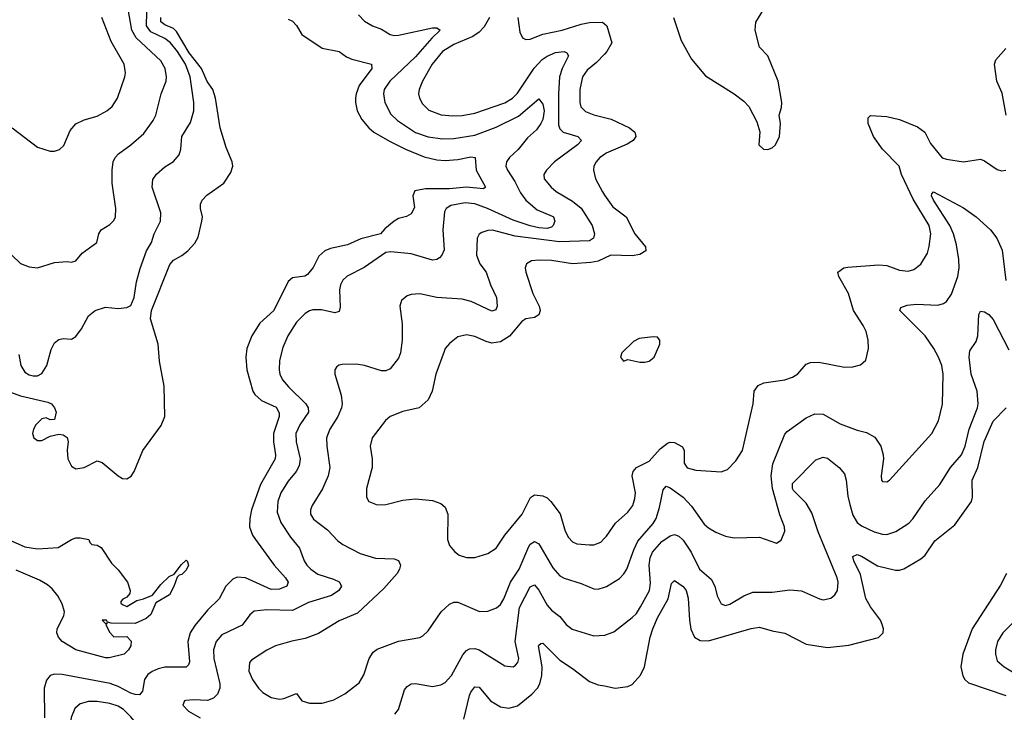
# Model space of a CAD drawing. Header units: inches. Extents: x 1305375 to 1407406, y 744550 to 841633.
# Tile 290 of 509: x 1357246 to 1361883, y 780936 to 784200. Entities that reach past the tile are written whole.
import ezdxf

# ---------------------------------------------------------------- set-up
doc = ezdxf.new("R2010")
doc.units = ezdxf.units.IN
doc.header["$MEASUREMENT"] = 0
doc.layers.add('B3758', color=7, linetype='Continuous')
doc.layers.add('B3768', color=7, linetype='Continuous')

msp = doc.modelspace()

# ---------------------------------------------------------------- linework, layer by layer
at = {"layer": 'B3758', "color": 5}
for points, elevation in [([(1357190, 782448.6), (1357250, 782426.8), (1357378.2, 782398.2), (1357396.3, 782390), (1357410.6, 782370), (1357418, 782350), (1357410, 782315.3), (1357390, 782314), (1357370, 782324), (1357350, 782319.3), (1357321.3, 782290), (1357310.4, 782270), (1357306.7, 782250), (1357313, 782230), (1357330, 782216.4), (1357350, 782216.4), (1357390, 782238), (1357430, 782246), (1357450, 782244), (1357470, 782230.8), (1357474.4, 782210), (1357468.9, 782171.1), (1357472.9, 782130), (1357490, 782096.4), (1357510, 782083.1), (1357550, 782089.2), (1357610, 782120.3), (1357633.6, 782113.6), (1357710, 782050.2), (1357730, 782038.5), (1357750, 782036.9), (1357771.4, 782048.6), (1357784.8, 782070), (1357825.1, 782170), (1357911.9, 782288.1), (1357928.8, 782330), (1357926.6, 782473.4), (1357903.7, 782590), (1357897.7, 782670), (1357861.9, 782790), (1357866.6, 782830), (1357953.5, 783046.5), (1357970, 783066.9), (1358010, 783088.2), (1358037.4, 783110), (1358070, 783146.7), (1358085.7, 783174.3), (1358104.4, 783250), (1358106.2, 783270), (1358096.9, 783310), (1358097.7, 783330), (1358106, 783350), (1358127.1, 783372.9), (1358207.3, 783430), (1358240.9, 783479.1), (1358249.8, 783510), (1358246.4, 783530), (1358217.9, 783597.9), (1358190.4, 783690.4), (1358168.6, 783830), (1358154.8, 783870), (1358128.5, 783908.5), (1358102.1, 783970), (1358043.6, 784043.6), (1357983.7, 784143.7), (1357970, 784158.8), (1357930, 784175.9), (1357911, 784190), (1357909.9, 784210)], 1020), ([(1357208.8, 783090), (1357250, 783050.4), (1357290, 783034.9), (1357329.5, 783030.5), (1357410, 783054.8), (1357470, 783060.7), (1357490, 783057.3), (1357510, 783063), (1357540.8, 783099.2), (1357609.6, 783150), (1357618.7, 783190), (1357629.6, 783210), (1357670, 783234), (1357690, 783253.4), (1357696.4, 783270), (1357698.2, 783310), (1357681.5, 783430), (1357680.7, 783490), (1357686.6, 783530), (1357695.6, 783550), (1357711.7, 783568.3), (1357769.7, 783610), (1357830, 783662.7), (1357874.6, 783725.4), (1357886.9, 783750), (1357912.2, 783850), (1357936.2, 783910), (1357938, 783930), (1357930.6, 783970), (1357910, 784006.4), (1357794.7, 784114.7), (1357773.9, 784150), (1357756.6, 784250)], 1060), ([(1357210, 783690.5), (1357330, 783598.5), (1357390, 783579.6), (1357410, 783579.6), (1357432.7, 783587.3), (1357453.2, 783606.8), (1357483, 783677), (1357510, 783708.9), (1357550, 783727.9), (1357610, 783744.7), (1357656.9, 783770), (1357681.7, 783790), (1357706.4, 783830), (1357741, 783930), (1357744.4, 783950), (1357737.2, 783990), (1357677.3, 784097.3), (1357632.2, 784210)], 1080), ([(1357242, 782622), (1357251.3, 782570), (1357270, 782538.3), (1357290, 782525.8), (1357310, 782521), (1357330, 782522.3), (1357350, 782531.8), (1357373.3, 782570), (1357394.2, 782645.8), (1357410, 782677.1), (1357430, 782692.2), (1357450, 782697), (1357490, 782693.7), (1357510, 782706.4), (1357536.9, 782743.1), (1357570, 782804), (1357601.3, 782830), (1357650, 782845.7), (1357710, 782838.7), (1357750, 782843.7), (1357770, 782853.7), (1357785, 782890), (1357796.1, 782963.9), (1357812.9, 783027.1), (1357842.8, 783110), (1357866.2, 783150), (1357879.3, 783190), (1357909, 783250), (1357910.8, 783290), (1357869.8, 783410), (1357873.4, 783446.6), (1357890, 783471.6), (1357930, 783506.3), (1357970, 783531.8), (1357997.5, 783562.5), (1358004.5, 783590), (1358009.8, 783650), (1358050, 783715.3), (1358065.9, 783770), (1358065.7, 783810), (1358049.5, 783930), (1358026.7, 783990), (1357988.4, 784050), (1357956.3, 784090), (1357930, 784111), (1357863.2, 784143.2), (1357843.3, 784170), (1357845.3, 784234.7)], 1040), ([(1358842, 784222), (1358870, 784192), (1358907.7, 784170), (1358950, 784154.6), (1358990.7, 784130), (1359010, 784125.4), (1359030, 784126.7), (1359190, 784161.4), (1359210, 784160.9), (1359226.4, 784150), (1359187.3, 784112.7), (1359110, 784024.1), (1358989.4, 783910), (1358962.3, 783870), (1358958.7, 783850), (1358965.3, 783810), (1358994, 783754), (1359024.6, 783724.6), (1359110, 783667.4), (1359170, 783648.5), (1359237.6, 783637.6), (1359290, 783640.1), (1359390, 783656), (1359490, 783693.9), (1359595, 783745), (1359690, 783826.9), (1359710, 783801.3), (1359716, 783770), (1359710.1, 783730.1), (1359700.7, 783710), (1359679.2, 783680.8), (1359637.4, 783642.6), (1359592.7, 783587.3), (1359553.4, 783550), (1359538.2, 783530), (1359535.9, 783510), (1359543.2, 783490), (1359577.4, 783437.4), (1359603.7, 783383.7), (1359629.4, 783349.4), (1359683.5, 783303.5), (1359754.2, 783274.2), (1359759.7, 783270), (1359766.2, 783250), (1359759, 783230), (1359750, 783222.4), (1359730, 783216.2), (1359690, 783218.9), (1359650, 783227.6), (1359570, 783254.6), (1359449.8, 783310), (1359390, 783332.2), (1359343.9, 783336.1), (1359276.6, 783323.4), (1359253.8, 783310), (1359246.4, 783293.6), (1359237.9, 783210), (1359244.2, 783115.8), (1359234.3, 783090), (1359222.2, 783077.8), (1359210, 783069.7), (1359190, 783066.2), (1359090, 783096), (1358994.1, 783105.9), (1358970, 783102.2), (1358868.4, 783031.6), (1358788.2, 782991.8), (1358768, 782972), (1358757.2, 782950), (1358752.6, 782927.4), (1358755.3, 782844.7), (1358750, 782824.2), (1358730, 782817.8), (1358667.4, 782832.6), (1358626.9, 782833.1), (1358610, 782828.6), (1358590, 782816), (1358550, 782774), (1358509.2, 782710), (1358485.2, 782654.8), (1358470, 782594), (1358467.8, 782550), (1358471.1, 782530), (1358483.1, 782503.1), (1358511.2, 782470), (1358594, 782390), (1358605, 782370), (1358606.2, 782350), (1358565.5, 782290), (1358546.5, 782250), (1358547.6, 782210), (1358566.9, 782130), (1358562.1, 782097.9), (1358548.7, 782071.3), (1358510, 782024.8), (1358475.8, 781970), (1358461, 781930), (1358459.1, 781879.1), (1358476.3, 781830), (1358521.3, 781761.3), (1358563.5, 781710), (1358586.2, 781650), (1358598.5, 781630), (1358617.5, 781610), (1358650, 781587.1), (1358723.5, 781563.5), (1358750, 781550.2), (1358760.7, 781530), (1358749.2, 781510), (1358714.1, 781485.9), (1358606.5, 781453.5), (1358530, 781415.7), (1358410, 781419.1), (1358350, 781412.3), (1358330, 781395.1), (1358293.4, 781346.6), (1358198.6, 781301.4), (1358170.7, 781269.3), (1358158.5, 781230), (1358160.7, 781190), (1358188.7, 781070), (1358187.7, 781050), (1358178, 781022), (1358158, 781002), (1358130, 780991.9), (1358064.5, 780995.5), (1358027.9, 780992.1), (1358022.8, 780990), (1358014, 780970), (1358041.4, 780941.4), (1358096, 780910)], 1040), ([(1359457.9, 784210), (1359433.4, 784166.6), (1359410, 784141.1), (1359380.1, 784119.9), (1359290, 784082.7), (1359237.1, 784050), (1359188.2, 783990), (1359143.5, 783910), (1359127.5, 783870), (1359124.5, 783850), (1359128.1, 783830), (1359143.6, 783803.6), (1359173.3, 783773.3), (1359230.8, 783750.8), (1359286.1, 783746.1), (1359330, 783749), (1359390, 783759.3), (1359530, 783808.2), (1359566.8, 783830), (1359590, 783853.7), (1359668.2, 783971.8), (1359707.2, 784012.8), (1359730, 784027.7), (1359770, 784044.5), (1359809.4, 784049.4), (1359823.4, 784043.4), (1359831.2, 784030), (1359800.5, 783970), (1359788.4, 783930), (1359783, 783850), (1359783.7, 783703.7), (1359790, 783684.9), (1359804.9, 783670), (1359874, 783650), (1359891.3, 783630), (1359873.6, 783610), (1359764.9, 783530), (1359727.4, 783490), (1359714.9, 783470), (1359715.3, 783450), (1359748.8, 783410), (1359773.1, 783390), (1359850, 783345.3), (1359890, 783311.8), (1359941.5, 783230), (1359952.8, 783190), (1359948.9, 783170), (1359930, 783158), (1359787.5, 783152.5), (1359579.4, 783179.4), (1359472.6, 783207.4), (1359450, 783207.1), (1359422.3, 783197.7), (1359410.2, 783189.8), (1359400.3, 783170), (1359397.8, 783090), (1359413.5, 783050), (1359442.2, 783010), (1359462.9, 782950), (1359491, 782890), (1359495.2, 782850), (1359487.8, 782832.2), (1359470, 782827), (1359371.7, 782871.7), (1359330, 782883.2), (1359210.9, 782890.9), (1359130, 782908.2), (1359090, 782904.7), (1359070, 782898), (1359043.5, 782876.5), (1359035.6, 782850), (1359046.8, 782766.8), (1359047.1, 782690), (1359039.2, 782630), (1359030, 782604.2), (1358990, 782554.7), (1358970, 782545.7), (1358950, 782544.8), (1358870, 782570.9), (1358830, 782576.8), (1358765.3, 782574.7), (1358748.8, 782571.2), (1358738.4, 782561.6), (1358730.6, 782550), (1358730.4, 782530), (1358759.3, 782430), (1358764.7, 782390), (1358762, 782370), (1358744.1, 782330), (1358706, 782270), (1358691, 782230), (1358692.2, 782190), (1358707.2, 782090), (1358699.4, 782050), (1358671.3, 781988.7), (1358623.2, 781910), (1358614.9, 781890), (1358615.2, 781870), (1358630, 781845.5), (1358695.3, 781795.3), (1358743.7, 781743.7), (1358767.1, 781727.1), (1358850, 781684), (1358922.3, 781662.3), (1359010, 781659), (1359030, 781652), (1359039.6, 781630), (1359034.7, 781610), (1359023.2, 781590), (1358961, 781519), (1358837.1, 781402.9), (1358750, 781367.3), (1358652.9, 781307.1), (1358590, 781283.1), (1358528.2, 781271.8), (1358451.2, 781248.8), (1358410, 781228.4), (1358338, 781182), (1358328.5, 781170), (1358325.2, 781130), (1358342, 781090), (1358370, 781050.3), (1358390.3, 781030), (1358430, 781005.4), (1358470, 780998.2), (1358490, 781001.2), (1358550, 781024.9), (1358574.9, 780990), (1358610, 780978.5), (1358670, 780978.8), (1358725.3, 780994.7), (1358777.2, 781022.8), (1358845.3, 781074.7), (1358867.3, 781112.7), (1358891.2, 781190), (1358910, 781219.5), (1358930, 781234.3), (1359030, 781271.3), (1359130, 781288.9), (1359143.9, 781296.1), (1359170, 781319.3), (1359231, 781410), (1359270, 781445.8), (1359290, 781454.4), (1359310, 781454.4), (1359411, 781411), (1359450, 781411.9), (1359491.4, 781428.6), (1359510, 781443.8), (1359526.6, 781470), (1359556.8, 781550), (1359597.9, 781610), (1359642.9, 781717.1), (1359650, 781729.1), (1359670, 781740.7), (1359690, 781730.2), (1359756.3, 781616.3), (1359790, 781579), (1359810, 781567.8), (1359890, 781543.2), (1359950, 781517.7), (1359970, 781516.5), (1360000, 781525.9)], 1060), ([(1359591.1, 784210), (1359601.4, 784141.4), (1359614.4, 784114.4), (1359630, 784105.7), (1359650, 784107.9), (1359709.2, 784130.8), (1359800.9, 784150), (1359890, 784178.3), (1359930, 784186.1), (1359990, 784188), (1360000, 784179.7)], 1080), ([(1358510, 784202), (1358530, 784192.6), (1358550, 784171.8), (1358574.6, 784130), (1358670, 784066), (1358750, 784050.2), (1358785.3, 784025.3), (1358810, 784014), (1358902, 783990), (1358903.6, 783970), (1358845.3, 783890), (1358830.1, 783850), (1358827.4, 783830), (1358826.7, 783810), (1358835.5, 783770), (1358857.4, 783730), (1358890.1, 783690.1), (1358913.4, 783670), (1358987.2, 783627.2), (1359062.2, 783590), (1359150, 783553.7), (1359210, 783540.1), (1359250, 783536.6), (1359310, 783541.4), (1359370, 783552.9), (1359391, 783551), (1359396.3, 783490), (1359440.3, 783410), (1359430, 783403.1), (1359350, 783410.4), (1359270, 783403.1), (1359157.7, 783402.3), (1359106.9, 783393.1), (1359098, 783370), (1359104.5, 783315.5), (1359090, 783285.6), (1359067.1, 783272.9), (1359030, 783262.3), (1359010.2, 783249.8), (1358965.8, 783214.2), (1358944.6, 783190), (1358852.9, 783167.1), (1358790, 783139), (1358710, 783121.2), (1358683.6, 783110), (1358654.3, 783085.7), (1358627.8, 783032.2), (1358601, 782999), (1358588.7, 782991.3), (1358530, 782983.2), (1358510, 782965.8), (1358442.1, 782830), (1358376.8, 782770), (1358338.9, 782710), (1358315.2, 782650), (1358310.2, 782610), (1358315.1, 782550), (1358344.5, 782450), (1358353.6, 782433.6), (1358384.7, 782404.7), (1358453.3, 782373.3), (1358467.9, 782347.9), (1358467.5, 782330), (1358440.8, 782250), (1358440.6, 782210), (1358450.6, 782150), (1358448.4, 782130), (1358380.6, 782010), (1358337.7, 781890), (1358329.3, 781849.3), (1358327.8, 781810), (1358343, 781770), (1358356.8, 781750), (1358444.8, 781630), (1358498.4, 781570), (1358510.2, 781550), (1358503.6, 781530), (1358470, 781516.2), (1358430, 781515), (1358310, 781569.9), (1358270, 781572.1), (1358250, 781563.4), (1358216.3, 781530), (1358185, 781470), (1358130, 781417.7), (1358070, 781345.3), (1358048.4, 781310), (1358038, 781270), (1358045.5, 781174.5), (1358040.4, 781159.6), (1358030, 781149.1), (1357930, 781149.2), (1357898.5, 781141.5), (1357870, 781128.4), (1357850, 781113.6), (1357834.4, 781090), (1357824.7, 781035.3), (1357810, 781018.8), (1357790, 781019.5), (1357770, 781026.6), (1357710, 781057.4), (1357671.3, 781071.3), (1357445.3, 781114.7), (1357410, 781116.3), (1357390.1, 781109.9), (1357372.5, 781087.5), (1357361.6, 781050), (1357362.4, 780910)], 1020), ([(1360000, 784037.9), (1359962, 783998), (1359918.4, 783961.6), (1359896.1, 783930), (1359884.5, 783870), (1359883.5, 783810), (1359889.1, 783789.1), (1359910, 783766.8), (1359950, 783750.8), (1360000, 783738.8)], 1080), ([(1360000, 783564.6), (1359978.2, 783550), (1359960.2, 783530), (1359950.2, 783510), (1359947.5, 783490), (1359957.5, 783450), (1359990, 783387.9), (1360000, 783373.6)], 1080), ([(1360000, 783075.3), (1359970, 783061.2), (1359935.2, 783055.2), (1359850, 783049.3), (1359750, 783065), (1359692.7, 783067.3), (1359656.4, 783063.6), (1359632.4, 783050), (1359627.1, 783030), (1359629.3, 783010), (1359662.8, 782910), (1359692.3, 782850), (1359696.3, 782830), (1359690.8, 782809.2), (1359670, 782796.8), (1359630, 782789.8), (1359610, 782777.6), (1359552.2, 782707.8), (1359510, 782681), (1359470, 782675.6), (1359442.9, 782682.9), (1359390, 782707.3), (1359350, 782714.3), (1359310, 782704.7), (1359270, 782674.3), (1359250.3, 782650), (1359244.4, 782635.6), (1359205.2, 782530), (1359187.7, 782450), (1359170, 782408), (1359127.7, 782370), (1359050, 782353.1), (1358990, 782329.6), (1358968.2, 782311.8), (1358905.7, 782230), (1358896.5, 782190), (1358905.5, 782130), (1358905.5, 782090), (1358879.5, 781990), (1358878.4, 781950), (1358890.8, 781930), (1358930, 781914), (1358970, 781915.3), (1359050, 781934.9), (1359110, 781942.6), (1359190, 781934.6), (1359230, 781919.5), (1359250, 781902), (1359262.6, 781870), (1359260.4, 781750), (1359270, 781722.8), (1359293.5, 781693.5), (1359315.8, 781675.8), (1359350, 781665.3), (1359390, 781665.3), (1359450, 781684), (1359490.5, 781709.5), (1359530.8, 781770), (1359611.6, 781870), (1359651.8, 781948.2), (1359670, 781960.3), (1359710, 781956.2), (1359730, 781946.7), (1359747.7, 781930), (1359790.9, 781870.9), (1359814, 781790), (1359830, 781759.5), (1359850, 781739.6), (1359870.2, 781730.2), (1359930, 781724.7), (1359950, 781725.2), (1359982, 781738), (1360000, 781756.5)], 1080), ([(1357121, 781781), (1357270, 781715.1), (1357330, 781705.8), (1357427.2, 781712.8), (1357490, 781751.1), (1357510, 781758.5), (1357530, 781758.9), (1357571, 781750), (1357576, 781736), (1357586, 781726), (1357610, 781724), (1357630, 781712.7), (1357678.6, 781638.6), (1357710, 781608), (1357754.4, 781550), (1357766, 781510), (1357764.7, 781495.3), (1357750, 781478), (1357731.1, 781468.9), (1357722, 781458), (1357722.8, 781450), (1357730, 781444), (1357750, 781434.8), (1357797.7, 781462.3), (1357829, 781470), (1357871.5, 781488.5), (1357910, 781538.7), (1357950, 781575.5), (1357972.7, 781587.3), (1358007.2, 781632.8), (1358030, 781653.4), (1358034.8, 781650), (1358040.2, 781630), (1358030, 781605.1), (1358010, 781585.7), (1357997.6, 781582.4), (1357987.3, 781572.7), (1357971.7, 781528.3), (1357951, 781489), (1357887.4, 781452.6), (1357862.8, 781397.2), (1357841.4, 781378.6), (1357790, 781354.5), (1357676.5, 781356.5), (1357660.2, 781360.2), (1357655.3, 781370), (1357634, 781370), (1357650, 781354), (1357658, 781358), (1357652, 781350), (1357661, 781330), (1357670, 781312), (1357690, 781292), (1357750, 781294), (1357770.6, 781270.6), (1357770, 781249), (1357759.1, 781230), (1357737.3, 781210), (1357667.3, 781192.7), (1357650, 781192.3), (1357509.7, 781230), (1357446.6, 781270), (1357429.1, 781290), (1357421.2, 781310), (1357422.2, 781330), (1357453.3, 781390), (1357456.4, 781410), (1357446.6, 781446.6), (1357425.2, 781485.2), (1357398.2, 781518.2), (1357376.6, 781536.6), (1357338.8, 781558.8), (1357230, 781606.5)], 980), ([(1359012.6, 780927.4), (1359029.8, 780950), (1359058.6, 781041.4), (1359070, 781058.3), (1359089.6, 781070), (1359110, 781071.9), (1359190, 781058), (1359230, 781065.8), (1359250, 781076.9), (1359279.3, 781110), (1359333.4, 781206.6), (1359350, 781226.9), (1359364.7, 781235.3), (1359390, 781237.1), (1359410.1, 781230.1), (1359530, 781155.3), (1359569.5, 781150.5), (1359581.6, 781158.4), (1359592, 781170), (1359596.9, 781190), (1359579.1, 781270), (1359600.1, 781430), (1359650, 781527.9), (1359670, 781536.9), (1359690, 781511.4), (1359730, 781441.2), (1359750, 781416.9), (1359790, 781387.6), (1359820.2, 781350), (1359847.8, 781327.8), (1359950, 781296.2), (1360000, 781298.9)], 1040), ([(1359336.9, 780903.1), (1359364.5, 781015.5), (1359370, 781030.2), (1359390, 781055.8), (1359410, 781054.2), (1359463.7, 780990), (1359510, 780962), (1359550, 780955.3), (1359590, 780965.9), (1359658.5, 781021.5), (1359683.8, 781050), (1359695, 781070), (1359705, 781110), (1359706.5, 781150), (1359689.3, 781250), (1359690, 781253), (1359700.5, 781259.5), (1359710, 781261.8), (1359790, 781181.2), (1359850, 781142), (1359930, 781080.7), (1359970, 781066.2), (1360000, 781060.2)], 1020)]:
    msp.add_lwpolyline(points, dxfattribs=dict(at, elevation=elevation))
at = {"layer": 'B3758', "color": 5, "elevation": 1040}
msp.add_lwpolyline([(1357610, 780987.7), (1357570, 780987.3), (1357530, 780975.3), (1357505.9, 780954.1), (1357488, 780912), (1357482.9, 780870), (1357490.3, 780830), (1357533.8, 780773.8), (1357567.9, 780687.9), (1357584.9, 780670), (1357630, 780658), (1357650, 780658), (1357690, 780668.9), (1357769.6, 780710), (1357816.3, 780750), (1357831.1, 780770), (1357837.3, 780790), (1357829.8, 780830), (1357806, 780870), (1357770, 780915.5), (1357734.8, 780950), (1357710, 780964.7), (1357670, 780978)], close=True, dxfattribs=at)
at = {"layer": 'B3768', "color": 5}
for points, elevation in [([(1360324.2, 784210), (1360361.7, 784101.7), (1360410, 784014), (1360475.1, 783935.1), (1360610.4, 783850), (1360656, 783816), (1360679.5, 783790), (1360718, 783718), (1360731.5, 783671.5), (1360727, 783610), (1360749.2, 783589.2), (1360770, 783587.4), (1360790, 783596.4), (1360805.1, 783610), (1360823.7, 783650), (1360829.6, 783710), (1360822.4, 783750), (1360834, 783786), (1360834.7, 783810), (1360818.4, 783910), (1360769.5, 784029.5), (1360729.6, 784070), (1360709.6, 784150.4), (1360712.7, 784187.3), (1360762.9, 784270)], 1120), ([(1360000, 784179.7), (1360010.8, 784170.8), (1360034.2, 784090), (1360010.8, 784049.2), (1360000, 784037.9)], 1080), ([(1361892.4, 783750), (1361873.3, 783853.3), (1361847.1, 783910), (1361836.9, 783990), (1361843.5, 784010), (1361890, 784064.7)], 1080), ([(1360000, 781756.5), (1360010, 781766.7), (1360052.6, 781827.4), (1360110, 781879), (1360132.8, 781910), (1360143.3, 781943.3), (1360146, 781970), (1360129.8, 782049.8), (1360134.5, 782070), (1360151.3, 782090), (1360210, 782119.3), (1360262.3, 782177.7), (1360296.1, 782203.9), (1360310, 782208.3), (1360330, 782206.7), (1360367, 782187), (1360375, 782170), (1360375.9, 782110), (1360390, 782087.5), (1360430, 782077.5), (1360550, 782068.9), (1360579.8, 782080.2), (1360618.9, 782121.1), (1360649.7, 782170), (1360699.7, 782390), (1360704.7, 782450), (1360723.8, 782476.2), (1360750.8, 782489.2), (1360850, 782502.7), (1360885.1, 782514.9), (1360909.8, 782530.2), (1360950, 782577.1), (1360970, 782584.9), (1361010, 782585.7), (1361130, 782563.1), (1361170, 782563.7), (1361206, 782574), (1361230, 782596), (1361243.5, 782650), (1361241, 782690), (1361232.3, 782730), (1361218.9, 782758.9), (1361172.9, 782830), (1361148.9, 782910), (1361103.9, 782990), (1361098.9, 783010), (1361127.3, 783030), (1361146.1, 783033.9), (1361290, 783044.8), (1361330, 783041), (1361390, 783019.2), (1361430, 783014.4), (1361457.1, 783022.9), (1361490, 783047.6), (1361520.5, 783099.5), (1361529.2, 783130.8), (1361536.5, 783190), (1361529.1, 783230), (1361454.3, 783354.3), (1361399.1, 783470), (1361387.7, 783510), (1361309.9, 783589.9), (1361267.4, 783650), (1361241.7, 783710), (1361242.3, 783737.7), (1361252.2, 783747.8), (1361330, 783743.1), (1361390, 783728.7), (1361474.5, 783694.5), (1361508.4, 783670), (1361535.6, 783615.6), (1361590, 783549.3), (1361610, 783542), (1361690, 783530.3), (1361770, 783542), (1361790, 783534), (1361850, 783494), (1361870, 783487.7), (1361890, 783491)], 1080), ([(1360000, 783738.8), (1360031.3, 783731.3), (1360117, 783690), (1360143.1, 783670), (1360147.7, 783650), (1360134.4, 783630), (1360107.5, 783612.5), (1360008, 783570), (1360000, 783564.6)], 1080), ([(1360000, 781525.9), (1360010, 781529.1), (1360070, 781566.7), (1360091.6, 781588.4), (1360105, 781610), (1360137.6, 781702.4), (1360157.5, 781742.5), (1360230, 781826), (1360242.9, 781850), (1360259.1, 781900.9), (1360276.3, 781983.7), (1360290, 782001.3), (1360310, 781993.7), (1360371.1, 781950), (1360410, 781908.1), (1360470, 781823.2), (1360490, 781805), (1360524.4, 781784.4), (1360570, 781766), (1360610, 781757.6), (1360730, 781761.3), (1360810, 781733.4), (1360832.5, 781747.5), (1360849.6, 781790), (1360847.8, 781810), (1360826, 781866), (1360790.8, 781990.8), (1360785.1, 782050), (1360793, 782107), (1360850, 782246), (1360860.4, 782259.6), (1360950, 782323.8), (1360990, 782342.6), (1361030, 782341.3), (1361110, 782294.7), (1361190, 782264.9), (1361234.2, 782254.2), (1361272.8, 782232.8), (1361302, 782190), (1361312, 782150), (1361313.7, 782130), (1361302.6, 782050), (1361304.9, 782030), (1361310, 782023), (1361330, 782021.6), (1361342.7, 782030), (1361542, 782250), (1361573.5, 782310), (1361591.6, 782388.4), (1361595.3, 782530), (1361588, 782570), (1361572.2, 782610), (1361551.3, 782650), (1361509.8, 782710), (1361391.5, 782830), (1361395.9, 782844.1), (1361425.1, 782854.9), (1361470, 782859), (1361570, 782855.2), (1361596.9, 782863.1), (1361610, 782871.6), (1361634.3, 782905.7), (1361664.4, 782990), (1361669.9, 783030), (1361668.9, 783070), (1361658.4, 783138.4), (1361644.1, 783190), (1361626, 783230), (1361548.7, 783350), (1361539.8, 783370), (1361540.9, 783379.1), (1361550, 783388.2), (1361690, 783313), (1361750, 783271.1), (1361818.6, 783210), (1361848.2, 783170), (1361873.2, 783113.2), (1361890, 782970.8)], 1060), ([(1360000, 783373.6), (1360038.5, 783318.5), (1360102.7, 783270), (1360143.2, 783190), (1360193.4, 783130), (1360195.3, 783110), (1360166.7, 783093.3), (1360130, 783087.3), (1360030, 783089.5), (1360000, 783075.3)], 1080), ([(1360000, 781298.9), (1360001, 781299), (1360044.6, 781315.4), (1360130, 781383.1), (1360150, 781402.3), (1360170, 781433.1), (1360212.6, 781510), (1360215.9, 781544.1), (1360209.6, 781630), (1360215.6, 781664.4), (1360226.2, 781690), (1360270, 781740.9), (1360310, 781767.7), (1360330, 781773.6), (1360350, 781765.8), (1360370, 781747.9), (1360408.4, 781690), (1360447.3, 781610), (1360502.9, 781562.9), (1360520.2, 781530), (1360530, 781484.9), (1360550, 781447.4), (1360570, 781439.5), (1360590, 781444.9), (1360655.7, 781484.3), (1360698.5, 781501.5), (1360790, 781502.6), (1360873.3, 781513.3), (1360928.1, 781508.1), (1361012, 781470), (1361030, 781466.7), (1361065.6, 781474.4), (1361085.1, 781490), (1361097.4, 781510), (1361101, 781550), (1361095.3, 781570), (1361005.9, 781785.9), (1360976.2, 781876.2), (1360950, 781921.5), (1360890, 781980.7), (1360884.9, 781990), (1360885.7, 782014.3), (1360994.6, 782125.4), (1361030, 782137.8), (1361050, 782134), (1361104.6, 782090), (1361130, 782059.5), (1361138.4, 782030), (1361145.8, 781954.2), (1361154.7, 781914.7), (1361170, 781865.3), (1361190.2, 781830), (1361210, 781814.5), (1361270, 781786.8), (1361310, 781775.2), (1361330, 781774.2), (1361372.2, 781787.8), (1361433.1, 781826.9), (1361452.4, 781847.6), (1361510, 781932.4), (1361579.2, 782010), (1361629.8, 782090), (1361680.6, 782150), (1361699, 782190), (1361717.8, 782270), (1361756.1, 782370), (1361759.9, 782390), (1361755.7, 782450), (1361727.1, 782530), (1361717, 782610), (1361721.2, 782638.8), (1361750, 782683.8), (1361757.6, 782710), (1361762.4, 782810), (1361770, 782826), (1361790, 782822.7), (1361810, 782810.2), (1361830, 782787.2), (1361904, 782644)], 1040), ([(1360000, 781060.2), (1360050, 781050.2), (1360110, 781057.7), (1360130, 781067.7), (1360170, 781111.5), (1360189.1, 781150), (1360215.1, 781290), (1360227.1, 781330), (1360250, 781381.7), (1360300.4, 781470), (1360316.3, 781543.7), (1360330, 781557.4), (1360370, 781528.6), (1360384.2, 781510), (1360393.4, 781473.4), (1360399.7, 781370), (1360407.2, 781327.2), (1360424.6, 781290), (1360450, 781273.9), (1360490, 781273.6), (1360690, 781331.5), (1360730, 781336.6), (1360790, 781319.2), (1360850, 781309.2), (1360950, 781257.1), (1361050, 781240.8), (1361150, 781252.6), (1361290, 781289.2), (1361312.1, 781310), (1361314, 781330), (1361307.9, 781350), (1361300.3, 781370), (1361252.5, 781432.5), (1361230, 781472), (1361204.9, 781584.9), (1361175, 781650), (1361170, 781670.8), (1361190, 781680.2), (1361210, 781672.5), (1361286.2, 781626.2), (1361370, 781606), (1361390, 781605.8), (1361410, 781612.7), (1361490, 781658.8), (1361510, 781676), (1361555.6, 781744.4), (1361650, 781819.8), (1361727.9, 781930), (1361733.1, 781950), (1361731.5, 782030), (1361758.1, 782090), (1361788.5, 782211.5), (1361830, 782308.5), (1361892.1, 782370)], 1020), ([(1361892.7, 781590), (1361864.8, 781535.2), (1361731.7, 781330), (1361687.5, 781210), (1361678.6, 781150), (1361687.5, 781107.5), (1361697.6, 781090), (1361715, 781075), (1361890, 781015.8)], 1020), ([(1361970, 781403.8), (1361876.5, 781310), (1361850.2, 781270), (1361840.7, 781230), (1361840.7, 781210), (1361850, 781179.3), (1361882, 781150), (1362074.8, 781034.8)], 1040)]:
    msp.add_lwpolyline(points, dxfattribs=dict(at, elevation=elevation))
at = {"layer": 'B3768', "color": 5, "elevation": 1120}
msp.add_lwpolyline([(1360230, 782706), (1360163, 782697), (1360136.8, 782683.2), (1360081, 782630), (1360076, 782610), (1360090, 782591.3), (1360110, 782598.8), (1360166.5, 782586.5), (1360190, 782585.7), (1360209.6, 782590.4), (1360234, 782610), (1360261.2, 782670), (1360261.2, 782690), (1360250, 782704)], close=True, dxfattribs=at)

doc.saveas('drawing.dxf')
